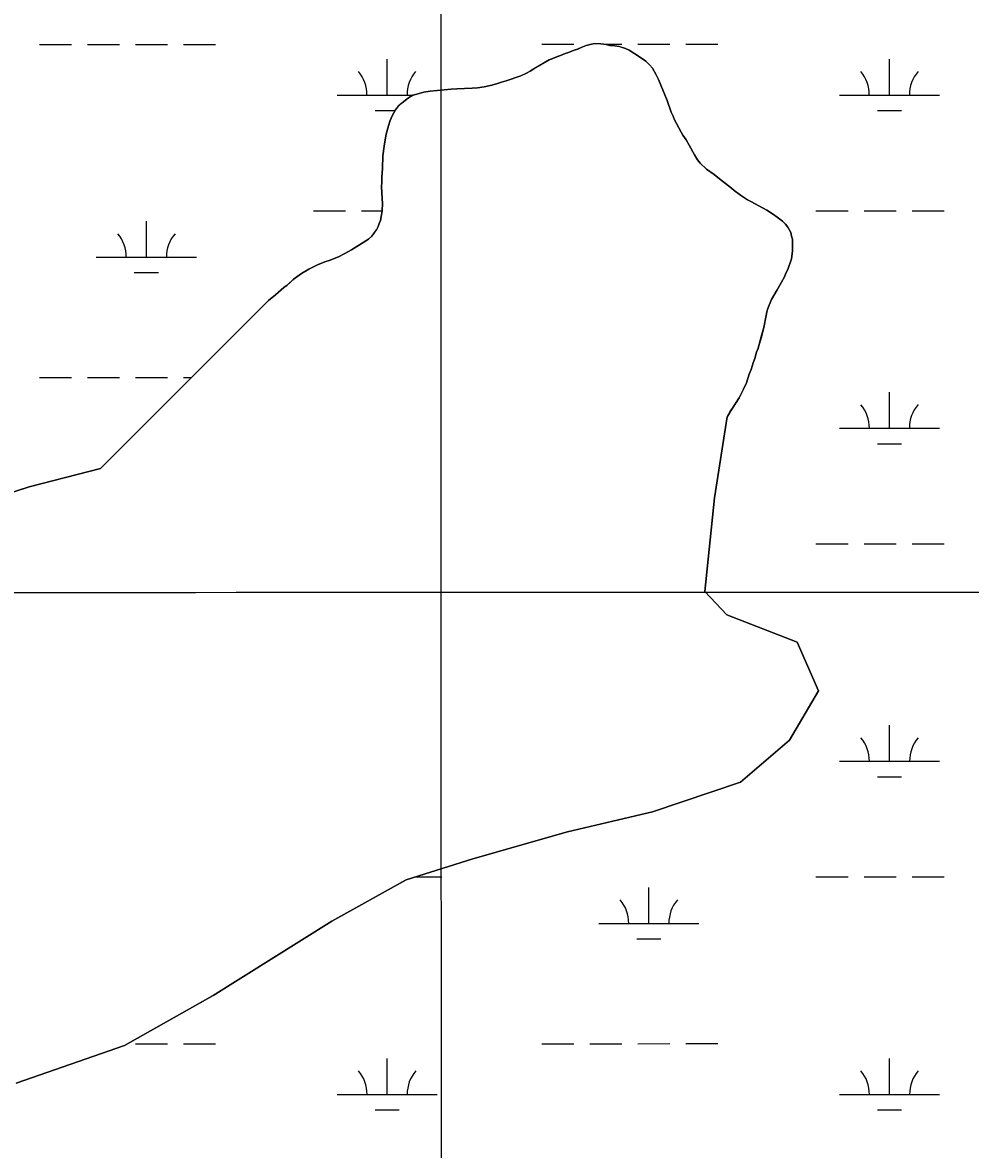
# Model space of a CAD drawing. Extents: x 3263578 to 3301413, y 764927 to 798602.
# Drawn here: x 3290896 to 3291843, y 787396 to 788522 of the extents above; entities that cross this region are included whole.
import ezdxf

# ---------------------------------------------------------------- set-up
doc = ezdxf.new("R2010")
doc.units = 0
for name, color, linetype in [('V-GRID-MAJR', 7, 'Continuous'), ('V-SITE-VEGE', 7, 'Continuous'), ('V-TOPO-SHOR', 7, 'Continuous'), ('V-WETL-SWMP', 7, 'Continuous')]:
    doc.layers.add(name, color=color, linetype=linetype)

msp = doc.modelspace()

# ---------------------------------------------------------------- linework, layer by layer
at = {"layer": 'V-GRID-MAJR'}
for points in [[(3291317.4, 775831.2), (3291315.6, 781890.6), (3291313.9, 787952.6), (3291312.1, 794014.7), (3291312.1, 794017.2)], [(3267732.7, 787953.5), (3270352.8, 787952.6), (3275593.1, 787951.5), (3280833.3, 787951.1), (3286073.6, 787951.5), (3291313.9, 787952.6), (3296554.1, 787954.5), (3299174.3, 787955.8)]]:
    msp.add_spline(points, degree=3, dxfattribs=at)
at = {"layer": 'V-SITE-VEGE'}
for p, q in [((3291458.6, 788498.5), (3291463.9, 788500)), ((3291463.9, 788500), (3291467.5, 788500.6)), ((3291467.5, 788500.6), (3291473.4, 788500.4)), ((3291473.4, 788500.4), (3291478.6, 788499.6)), ((3291478.6, 788499.6), (3291482.3, 788498.7)), ((3291430.3, 788487.6), (3291433.2, 788488.6)), ((3291433.2, 788488.6), (3291437.8, 788490.5)), ((3291437.8, 788490.5), (3291441.2, 788491.5)), ((3291441.2, 788491.5), (3291446.7, 788493.9)), ((3291446.7, 788493.9), (3291450.3, 788495.1)), ((3291450.3, 788495.1), (3291453.6, 788496.7)), ((3291453.6, 788496.7), (3291458.6, 788498.5)), ((3291482.3, 788498.7), (3291487.5, 788498.3)), ((3291487.5, 788498.3), (3291491.9, 788497.7)), ((3291491.9, 788497.7), (3291498, 788495.5)), ((3291498, 788495.5), (3291501.8, 788493.9)), ((3291501.8, 788493.9), (3291512, 788487.4)), ((3291406.5, 788475.5), (3291422, 788484.2)), ((3291422, 788484.2), (3291430.3, 788487.6)), ((3291512, 788487.4), (3291518.2, 788483)), ((3291518.2, 788483), (3291521.9, 788479.4)), ((3291521.9, 788479.4), (3291524.9, 788475.9)), ((3291378.8, 788463.2), (3291393.6, 788468.2)), ((3291393.6, 788468.2), (3291399.2, 788470.9)), ((3291399.2, 788470.9), (3291402.7, 788472.9)), ((3291402.7, 788472.9), (3291406.5, 788475.5)), ((3291524.9, 788475.9), (3291528.7, 788469.5)), ((3291528.7, 788469.5), (3291531.1, 788464.8)), ((3291302.9, 788453.1), (3291323.9, 788455.1)), ((3291323.9, 788455.1), (3291329.7, 788455.5)), ((3291329.7, 788455.5), (3291344.7, 788455.9)), ((3291344.7, 788455.9), (3291356.8, 788457.3)), ((3291356.8, 788457.3), (3291364.3, 788459.1)), ((3291364.3, 788459.1), (3291370.1, 788460.7)), ((3291370.1, 788460.7), (3291374.2, 788462)), ((3291374.2, 788462), (3291378.8, 788463.2)), ((3291531.1, 788464.8), (3291539.6, 788443.6)), ((3291274.8, 788441.5), (3291281.1, 788446.4)), ((3291281.1, 788446.4), (3291285.7, 788449)), ((3291285.7, 788449), (3291289.5, 788450.2)), ((3291289.5, 788450.2), (3291296.4, 788452)), ((3291296.4, 788452), (3291302.9, 788453.1)), ((3291539.6, 788443.6), (3291543.7, 788432.1)), ((3291264.9, 788428.4), (3291268.3, 788434.3)), ((3291268.3, 788434.3), (3291271.1, 788437.9)), ((3291271.1, 788437.9), (3291274.8, 788441.5)), ((3291543.7, 788432.1), (3291545.7, 788427.9)), ((3291261.1, 788418.5), (3291262.9, 788423.7)), ((3291262.9, 788423.7), (3291264.9, 788428.4)), ((3291545.7, 788427.9), (3291547.1, 788424.4)), ((3291547.1, 788424.4), (3291548.9, 788420.8)), ((3291548.9, 788420.8), (3291553.6, 788412.1)), ((3291257.8, 788404.6), (3291259, 788410.2)), ((3291259, 788410.2), (3291261.1, 788418.5)), ((3291553.6, 788412.1), (3291555.4, 788409.1)), ((3291255.6, 788388.4), (3291256.8, 788398.1)), ((3291256.8, 788398.1), (3291257.8, 788404.6)), ((3291555.4, 788409.1), (3291558.6, 788404.4)), ((3291558.6, 788404.4), (3291561.7, 788399)), ((3291561.7, 788399), (3291567.1, 788389.3)), ((3291255.2, 788375.7), (3291255.6, 788388.4)), ((3291567.1, 788389.3), (3291570, 788384.4)), ((3291254.6, 788367.2), (3291255.2, 788375.7)), ((3291570, 788384.4), (3291572.6, 788381.2)), ((3291572.6, 788381.2), (3291579, 788375.3)), ((3291254.6, 788362.3), (3291254.6, 788367.2)), ((3291579, 788375.3), (3291586.7, 788369.7)), ((3291586.7, 788369.7), (3291591.8, 788365.4)), ((3291591.8, 788365.4), (3291603.9, 788356.2)), ((3291254.4, 788357.5), (3291254.6, 788362.3)), ((3291254.8, 788345.8), (3291254.4, 788357.5)), ((3291603.9, 788356.2), (3291606.7, 788353.9)), ((3291606.7, 788353.9), (3291612.8, 788349.1)), ((3291255.2, 788340.9), (3291254.8, 788345.8)), ((3291612.8, 788349.1), (3291619.9, 788344.6)), ((3291619.9, 788344.6), (3291623.1, 788343)), ((3291623.1, 788343), (3291639.3, 788334.1)), ((3291254.4, 788329.4), (3291255, 788333.6)), ((3291255, 788333.6), (3291255.2, 788340.9)), ((3291639.3, 788334.1), (3291645.9, 788329.9)), ((3291250.8, 788317.9), (3291251.8, 788320.9)), ((3291251.8, 788320.9), (3291253.2, 788323.9)), ((3291253.2, 788323.9), (3291254.4, 788329.4)), ((3291645.9, 788329.9), (3291649.4, 788327.3)), ((3291649.4, 788327.3), (3291654.8, 788323.2)), ((3291654.8, 788323.2), (3291657.8, 788320.2)), ((3291657.8, 788320.2), (3291660.1, 788317.2)), ((3291241.1, 788305.4), (3291244.7, 788308.4)), ((3291244.7, 788308.4), (3291249.4, 788314.7)), ((3291249.4, 788314.7), (3291250.8, 788317.9)), ((3291660.1, 788317.2), (3291663.1, 788311.9)), ((3291663.1, 788311.9), (3291663.9, 788308.3)), ((3291663.9, 788308.3), (3291664.9, 788305.1)), ((3291224.3, 788294.6), (3291232.2, 788299.5)), ((3291232.2, 788299.5), (3291241.1, 788305.4)), ((3291664.9, 788305.1), (3291664.9, 788293.3)), ((3291202.1, 788283.9), (3291211.2, 788287.6)), ((3291211.2, 788287.6), (3291217.7, 788290.8)), ((3291217.7, 788290.8), (3291224.3, 788294.6)), ((3291663.9, 788285.7), (3291660.3, 788275)), ((3291664.9, 788293.3), (3291663.9, 788285.7)), ((3291174.4, 788271), (3291181.5, 788275.2)), ((3291181.5, 788275.2), (3291191, 788279.9)), ((3291191, 788279.9), (3291198.5, 788282.9)), ((3291198.5, 788282.9), (3291202.1, 788283.9)), ((3291660.3, 788275), (3291658.3, 788271.3)), ((3291159.9, 788259.3), (3291166.9, 788265.5)), ((3291166.9, 788265.5), (3291169.6, 788267.6)), ((3291169.6, 788267.6), (3291174.4, 788271)), ((3291656.8, 788267.7), (3291654, 788262.2)), ((3291658.3, 788271.3), (3291656.8, 788267.7)), ((3291148.4, 788249.6), (3291156.8, 788256.9)), ((3291156.8, 788256.9), (3291159.9, 788259.3)), ((3291649.6, 788254.5), (3291643.7, 788245)), ((3291654, 788262.2), (3291649.6, 788254.5)), ((3290973.4, 788076.3), (3291141.5, 788243.9)), ((3291141.5, 788243.9), (3291148.4, 788249.6)), ((3291643.7, 788245), (3291640.3, 788236)), ((3291639.3, 788232.7), (3291638.5, 788229.1)), ((3291640.3, 788236), (3291639.3, 788232.7)), ((3291638.5, 788229.1), (3291636.1, 788217)), ((3291633.8, 788207.7), (3291631.4, 788200)), ((3291636.1, 788217), (3291633.8, 788207.7)), ((3291630.4, 788196.2), (3291629, 788192.5)), ((3291631.4, 788200), (3291630.4, 788196.2)), ((3291627.2, 788186.1), (3291625.6, 788181.8)), ((3291629, 788192.5), (3291627.2, 788186.1)), ((3291623.5, 788175.1), (3291621.7, 788170.5)), ((3291625.6, 788181.8), (3291623.5, 788175.1)), ((3291618.9, 788161.8), (3291615.9, 788155.3)), ((3291621.7, 788170.5), (3291618.9, 788161.8)), ((3291615.9, 788155.3), (3291611.4, 788146.7)), ((3291611.4, 788146.7), (3291605, 788136.4)), ((3291599.5, 788127.9), (3291586.8, 788046.9)), ((3291601.5, 788130.9), (3291599.5, 788127.9)), ((3291603.1, 788133.7), (3291601.5, 788130.9)), ((3291605, 788136.4), (3291603.1, 788133.7)), ((3290902.1, 788057.8), (3290973.4, 788076.3)), ((3290823.7, 788032.7), (3290902.1, 788057.8)), ((3291586.8, 788046.9), (3291577.2, 787953.5)), ((3291577.2, 787953.5), (3291599.4, 787930)), ((3291599.4, 787930), (3291669.4, 787902.8)), ((3291669.4, 787902.8), (3291690.8, 787854.3)), ((3291690.8, 787854.3), (3291661.9, 787804.9)), ((3291661.9, 787804.9), (3291612.8, 787762.9)), ((3291612.8, 787762.9), (3291525.1, 787733.5)), ((3291525.1, 787733.5), (3291440, 787713.2)), ((3291440, 787713.2), (3291345.6, 787686.3)), ((3291345.6, 787686.3), (3291278.8, 787665.4)), ((3291278.8, 787665.4), (3291204.5, 787624.2)), ((3291204.5, 787624.2), (3291085.9, 787550)), ((3291085.9, 787550), (3290997.6, 787500.1)), ((3290997.6, 787500.1), (3290889.2, 787462.2))]:
    msp.add_line(p, q, dxfattribs=at)
at = {"layer": 'V-TOPO-SHOR'}
for points in [[(3291141.5, 788243.9), (3291148.4, 788249.6), (3291156.8, 788256.9), (3291159.9, 788259.3), (3291166.9, 788265.5), (3291169.6, 788267.6), (3291174.4, 788271), (3291181.5, 788275.2), (3291191, 788279.9), (3291198.5, 788282.9), (3291202.1, 788283.9), (3291211.2, 788287.6), (3291217.7, 788290.8), (3291224.3, 788294.6), (3291232.2, 788299.5), (3291241.1, 788305.4), (3291244.7, 788308.4), (3291249.4, 788314.7), (3291250.8, 788317.9), (3291251.8, 788320.9), (3291253.2, 788323.9), (3291254.4, 788329.4), (3291255, 788333.6), (3291255.2, 788340.9), (3291254.8, 788345.8), (3291254.4, 788357.5), (3291254.6, 788362.3), (3291254.6, 788367.2), (3291255.2, 788375.7), (3291255.6, 788388.4), (3291256.8, 788398.1), (3291257.8, 788404.6), (3291259, 788410.2), (3291261.1, 788418.5), (3291262.9, 788423.7), (3291264.9, 788428.4), (3291268.3, 788434.3), (3291271.1, 788437.9), (3291274.8, 788441.5), (3291281.2, 788446.4), (3291285.7, 788449), (3291289.5, 788450.2), (3291296.4, 788452), (3291302.9, 788453.1), (3291323.9, 788455.1), (3291329.7, 788455.5), (3291344.7, 788455.9), (3291350.1, 788456.5), (3291356.8, 788457.3), (3291364.3, 788459.1), (3291370.1, 788460.7), (3291374.2, 788462), (3291378.8, 788463.2), (3291393.6, 788468.2), (3291399.2, 788470.9), (3291402.7, 788472.9), (3291406.5, 788475.5), (3291422, 788484.2), (3291430.3, 788487.6), (3291433.2, 788488.6), (3291437.8, 788490.5), (3291441.2, 788491.5), (3291446.7, 788493.9), (3291450.3, 788495.1), (3291453.6, 788496.7), (3291458.6, 788498.5), (3291463.9, 788500), (3291467.5, 788500.6), (3291473.4, 788500.4), (3291478.6, 788499.6), (3291482.3, 788498.7), (3291487.5, 788498.3), (3291491.9, 788497.7), (3291498, 788495.5), (3291501.8, 788493.9), (3291512, 788487.4), (3291518.2, 788483), (3291521.9, 788479.4), (3291524.9, 788475.9), (3291528.7, 788469.5), (3291531.1, 788464.8), (3291539.6, 788443.6), (3291543.7, 788432.1), (3291545.7, 788427.9), (3291547.1, 788424.4), (3291548.9, 788420.8), (3291553.6, 788412.1), (3291555.4, 788409.1), (3291558.6, 788404.4), (3291561.7, 788399), (3291567.1, 788389.3), (3291570, 788384.4), (3291572.6, 788381.2), (3291579, 788375.3), (3291586.7, 788369.7), (3291591.8, 788365.4), (3291603.9, 788356.2), (3291606.7, 788353.9), (3291612.8, 788349.1), (3291619.9, 788344.6), (3291623.1, 788343)], [(3291623.1, 788343), (3291639.3, 788334.1), (3291645.9, 788329.9), (3291649.4, 788327.3), (3291654.8, 788323.2), (3291657.8, 788320.2), (3291660.1, 788317.2), (3291663.1, 788311.9), (3291663.9, 788308.3), (3291664.9, 788305.1), (3291664.9, 788293.3), (3291663.9, 788285.7), (3291660.3, 788275), (3291658.3, 788271.3), (3291656.8, 788267.7), (3291654, 788262.2), (3291649.6, 788254.5), (3291643.7, 788245), (3291640.3, 788236), (3291639.3, 788232.7), (3291638.5, 788229.1), (3291636.1, 788217), (3291633.8, 788207.7), (3291631.4, 788200), (3291630.4, 788196.2), (3291629, 788192.5), (3291627.2, 788186.1), (3291625.6, 788181.8), (3291623.5, 788175.1), (3291621.7, 788170.5), (3291618.9, 788161.8), (3291615.9, 788155.3), (3291611.4, 788146.7), (3291605, 788136.4), (3291603.1, 788133.7), (3291601.5, 788130.9), (3291599.5, 788127.9)], [(3291141.5, 788243.9), (3290973.4, 788076.3), (3290902.1, 788057.8), (3290823.7, 788032.7)], [(3290889.2, 787462.2), (3290997.6, 787500.1), (3291085.9, 787550), (3291204.5, 787624.2), (3291278.8, 787665.4), (3291345.6, 787686.3), (3291440, 787713.2), (3291525.1, 787733.5), (3291612.8, 787762.9), (3291661.9, 787804.9), (3291690.8, 787854.3), (3291669.4, 787902.8), (3291599.4, 787930), (3291577.2, 787953.5), (3291586.8, 788046.9), (3291599.5, 788127.9)]]:
    msp.add_lwpolyline(points, dxfattribs=at)
at = {"layer": 'V-WETL-SWMP'}
for p, q in [((3290912.5, 788499.8), (3290944.5, 788499.8)), ((3290960.5, 788499.8), (3290992.5, 788499.8)), ((3291008.5, 788499.8), (3291040.5, 788499.8)), ((3291056.5, 788499.8), (3291088.5, 788499.8)), ((3291414.4, 788499.9), (3291446.4, 788499.9)), ((3291463.9, 788500), (3291458.6, 788498.5)), ((3291462.4, 788499.9), (3291463.3, 788499.9)), ((3291467.5, 788500.6), (3291463.9, 788500)), ((3291473.4, 788500.4), (3291467.5, 788500.6)), ((3291478.6, 788499.6), (3291473.4, 788500.4)), ((3291477.1, 788499.9), (3291494.4, 788499.9)), ((3291482.3, 788498.7), (3291478.6, 788499.6)), ((3291510.4, 788499.9), (3291542.4, 788499.9)), ((3291558.4, 788499.9), (3291590.4, 788499.9)), ((3291433.2, 788488.6), (3291430.2, 788487.6)), ((3291437.8, 788490.5), (3291433.2, 788488.6)), ((3291441.1, 788491.5), (3291437.8, 788490.5)), ((3291446.7, 788493.9), (3291441.1, 788491.5)), ((3291450.2, 788495.1), (3291446.7, 788493.9)), ((3291453.6, 788496.7), (3291450.2, 788495.1)), ((3291458.6, 788498.5), (3291453.6, 788496.7)), ((3291487.5, 788498.3), (3291482.3, 788498.7)), ((3291491.8, 788497.7), (3291487.5, 788498.3)), ((3291498, 788495.5), (3291491.8, 788497.7)), ((3291501.7, 788493.9), (3291498, 788495.5)), ((3291512, 788487.4), (3291501.7, 788493.9)), ((3291259.8, 788449.1), (3291259.8, 788485.1)), ((3291421.9, 788484.2), (3291406.5, 788475.5)), ((3291430.2, 788487.6), (3291421.9, 788484.2)), ((3291518.2, 788483), (3291512, 788487.4)), ((3291521.9, 788479.4), (3291518.2, 788483)), ((3291524.9, 788475.9), (3291521.9, 788479.4)), ((3291761.7, 788449.1), (3291761.7, 788485.1)), ((3291393.6, 788468.2), (3291378.8, 788463.2)), ((3291399.2, 788471), (3291393.6, 788468.2)), ((3291402.7, 788472.9), (3291399.2, 788471)), ((3291406.5, 788475.5), (3291402.7, 788472.9)), ((3291528.7, 788469.5), (3291524.9, 788475.9)), ((3291531, 788464.8), (3291528.7, 788469.5)), ((3291323.9, 788455.1), (3291302.9, 788453.2)), ((3291329.6, 788455.5), (3291323.9, 788455.1)), ((3291344.7, 788455.9), (3291329.6, 788455.5)), ((3291350, 788456.5), (3291344.7, 788455.9)), ((3291356.8, 788457.3), (3291350, 788456.5)), ((3291364.3, 788459.1), (3291356.8, 788457.3)), ((3291370, 788460.7), (3291364.3, 788459.1)), ((3291374.2, 788462), (3291370, 788460.7)), ((3291378.8, 788463.2), (3291374.2, 788462)), ((3291539.5, 788443.6), (3291531, 788464.8)), ((3291209.8, 788449.1), (3291286.1, 788449.1)), ((3291281.1, 788446.4), (3291274.8, 788441.5)), ((3291285.7, 788449), (3291281.1, 788446.4)), ((3291289.4, 788450.2), (3291285.7, 788449)), ((3291296.4, 788452), (3291289.4, 788450.2)), ((3291302.9, 788453.2), (3291296.4, 788452)), ((3291543.7, 788432.1), (3291539.5, 788443.6)), ((3291711.7, 788449.1), (3291811.7, 788449.2)), ((3291247.8, 788433.7), (3291267.9, 788433.7)), ((3291268.3, 788434.3), (3291264.9, 788428.4)), ((3291271, 788437.9), (3291268.3, 788434.3)), ((3291274.8, 788441.5), (3291271, 788437.9)), ((3291545.7, 788428), (3291543.7, 788432.1)), ((3291749.7, 788433.7), (3291773.7, 788433.7)), ((3291262.9, 788423.7), (3291261.1, 788418.5)), ((3291264.9, 788428.4), (3291262.9, 788423.7)), ((3291547.1, 788424.4), (3291545.7, 788428)), ((3291548.8, 788420.8), (3291547.1, 788424.4)), ((3291553.6, 788412.1), (3291548.8, 788420.8)), ((3291258.9, 788410.2), (3291257.8, 788404.6)), ((3291261.1, 788418.5), (3291258.9, 788410.2)), ((3291555.4, 788409.1), (3291553.6, 788412.1)), ((3291256.8, 788398.1), (3291255.6, 788388.4)), ((3291257.8, 788404.6), (3291256.8, 788398.1)), ((3291558.5, 788404.4), (3291555.4, 788409.1)), ((3291561.7, 788399), (3291558.5, 788404.4)), ((3291567.1, 788389.3), (3291561.7, 788399)), ((3291255.6, 788388.4), (3291255.2, 788375.7)), ((3291570, 788384.4), (3291567.1, 788389.3)), ((3291255.2, 788375.7), (3291254.6, 788367.2)), ((3291572.6, 788381.2), (3291570, 788384.4)), ((3291578.9, 788375.3), (3291572.6, 788381.2)), ((3291254.6, 788367.2), (3291254.6, 788362.3)), ((3291586.7, 788369.7), (3291578.9, 788375.3)), ((3291591.8, 788365.4), (3291586.7, 788369.7)), ((3291603.9, 788356.3), (3291591.8, 788365.4)), ((3291254.6, 788362.3), (3291254.4, 788357.5)), ((3291254.4, 788357.5), (3291254.8, 788345.8)), ((3291606.6, 788353.9), (3291603.9, 788356.3)), ((3291612.8, 788349.1), (3291606.6, 788353.9)), ((3291254.8, 788345.8), (3291255.2, 788340.9)), ((3291619.9, 788344.6), (3291612.8, 788349.1)), ((3291623.1, 788343), (3291619.9, 788344.6)), ((3291639.3, 788334.1), (3291623.1, 788343)), ((3291186.4, 788333.7), (3291218.4, 788333.7)), ((3291234.4, 788333.7), (3291255, 788333.7)), ((3291255, 788333.6), (3291254.4, 788329.4)), ((3291255.2, 788340.9), (3291255, 788333.6)), ((3291645.9, 788329.9), (3291639.3, 788334.1)), ((3291688.3, 788333.7), (3291720.3, 788333.7)), ((3291736.3, 788333.7), (3291768.3, 788333.7)), ((3291784.3, 788333.7), (3291816.3, 788333.7)), ((3291019.3, 788287.2), (3291019.3, 788323.2)), ((3291251.8, 788320.9), (3291250.8, 788317.9)), ((3291253.2, 788323.9), (3291251.8, 788320.9)), ((3291254.4, 788329.4), (3291253.2, 788323.9)), ((3291649.4, 788327.3), (3291645.9, 788329.9)), ((3291654.8, 788323.2), (3291649.4, 788327.3)), ((3291657.7, 788320.2), (3291654.8, 788323.2)), ((3291660.1, 788317.2), (3291657.7, 788320.2)), ((3291244.7, 788308.4), (3291241.1, 788305.4)), ((3291249.4, 788314.8), (3291244.7, 788308.4)), ((3291250.8, 788317.9), (3291249.4, 788314.8)), ((3291663.1, 788311.9), (3291660.1, 788317.2)), ((3291663.9, 788308.3), (3291663.1, 788311.9)), ((3291664.9, 788305.2), (3291663.9, 788308.3)), ((3291232.2, 788299.5), (3291224.3, 788294.6)), ((3291241.1, 788305.4), (3291232.2, 788299.5)), ((3291664.9, 788293.3), (3291664.9, 788305.2)), ((3290969.3, 788287.2), (3291069.3, 788287.2)), ((3291211.2, 788287.6), (3291202.1, 788283.9)), ((3291217.7, 788290.8), (3291211.2, 788287.6)), ((3291224.3, 788294.6), (3291217.7, 788290.8)), ((3291660.3, 788275.1), (3291663.9, 788285.7)), ((3291663.9, 788285.7), (3291664.9, 788293.3)), ((3291181.5, 788275.2), (3291174.4, 788271)), ((3291191, 788279.9), (3291181.5, 788275.2)), ((3291198.5, 788282.9), (3291191, 788279.9)), ((3291202.1, 788283.9), (3291198.5, 788282.9)), ((3291658.3, 788271.3), (3291660.3, 788275.1)), ((3291007.3, 788271.8), (3291031.3, 788271.8)), ((3291166.8, 788265.5), (3291159.9, 788259.3)), ((3291169.6, 788267.6), (3291166.8, 788265.5)), ((3291174.4, 788271), (3291169.6, 788267.6)), ((3291654, 788262.2), (3291656.7, 788267.7)), ((3291656.7, 788267.7), (3291658.3, 788271.3)), ((3291156.7, 788256.9), (3291148.4, 788249.6)), ((3291159.9, 788259.3), (3291156.7, 788256.9)), ((3291643.7, 788245), (3291649.6, 788254.5)), ((3291649.6, 788254.5), (3291654, 788262.2)), ((3291141.5, 788243.9), (3290973.4, 788076.3)), ((3291148.4, 788249.6), (3291141.5, 788243.9)), ((3291640.3, 788236.1), (3291643.7, 788245)), ((3291638.5, 788229.1), (3291639.3, 788232.7)), ((3291639.3, 788232.7), (3291640.3, 788236.1)), ((3291636.1, 788217), (3291638.5, 788229.1)), ((3291631.4, 788200), (3291633.7, 788207.7)), ((3291633.7, 788207.7), (3291636.1, 788217)), ((3291629, 788192.5), (3291630.4, 788196.3)), ((3291630.4, 788196.3), (3291631.4, 788200)), ((3291625.6, 788181.8), (3291627.2, 788186.2)), ((3291627.2, 788186.2), (3291629, 788192.5)), ((3291621.7, 788170.5), (3291623.4, 788175.1)), ((3291623.4, 788175.1), (3291625.6, 788181.8)), ((3290912.5, 788167.2), (3290944.5, 788167.2)), ((3290960.5, 788167.2), (3290992.5, 788167.2)), ((3291008.5, 788167.2), (3291040.5, 788167.2)), ((3291056.5, 788167.2), (3291064.5, 788167.2)), ((3291615.9, 788155.3), (3291618.9, 788161.8)), ((3291618.9, 788161.8), (3291621.7, 788170.5)), ((3291611.4, 788146.8), (3291615.9, 788155.3)), ((3291761.7, 788116.5), (3291761.7, 788152.5)), ((3291605, 788136.5), (3291611.4, 788146.8)), ((3291586.8, 788046.9), (3291599.5, 788127.9)), ((3291599.5, 788127.9), (3291601.4, 788130.9)), ((3291601.4, 788130.9), (3291603, 788133.7)), ((3291603, 788133.7), (3291605, 788136.5)), ((3291711.7, 788116.5), (3291811.7, 788116.5)), ((3291749.7, 788101), (3291773.7, 788101)), ((3290973.4, 788076.3), (3290902.1, 788057.8)), ((3290902.1, 788057.8), (3290823.7, 788032.7)), ((3291577.2, 787953.5), (3291586.8, 788046.9)), ((3291688.3, 788001), (3291720.3, 788001)), ((3291736.3, 788001), (3291768.3, 788001)), ((3291784.3, 788001), (3291816.3, 788001)), ((3291599.4, 787930), (3291577.2, 787953.5)), ((3291669.4, 787902.9), (3291599.4, 787930)), ((3291690.8, 787854.3), (3291669.4, 787902.9)), ((3291661.9, 787804.9), (3291690.8, 787854.3)), ((3291761.7, 787783.8), (3291761.7, 787819.8)), ((3291612.7, 787762.9), (3291661.9, 787804.9)), ((3291711.7, 787783.8), (3291811.7, 787783.8)), ((3291749.7, 787768.4), (3291773.7, 787768.4)), ((3291525.1, 787733.5), (3291612.7, 787762.9)), ((3291440, 787713.2), (3291525.1, 787733.5)), ((3291345.6, 787686.3), (3291440, 787713.2)), ((3291278.7, 787665.4), (3291345.6, 787686.3)), ((3291288.1, 787668.3), (3291314.4, 787668.3)), ((3291688.3, 787668.4), (3291720.3, 787668.4)), ((3291736.3, 787668.4), (3291768.3, 787668.4)), ((3291784.3, 787668.4), (3291816.3, 787668.4)), ((3291204.5, 787624.2), (3291278.7, 787665.4)), ((3291521.3, 787621.9), (3291521.3, 787657.9)), ((3291085.8, 787550), (3291204.5, 787624.2)), ((3291471.3, 787621.9), (3291571.3, 787621.9)), ((3291509.3, 787606.5), (3291533.3, 787606.5)), ((3290997.6, 787500.1), (3291085.8, 787550)), ((3290889.1, 787462.2), (3290997.6, 787500.1)), ((3291008.5, 787501.8), (3291040.5, 787501.8)), ((3291056.5, 787501.8), (3291088.5, 787501.8)), ((3291414.4, 787501.8), (3291446.4, 787501.8)), ((3291462.4, 787501.8), (3291494.4, 787501.8)), ((3291510.4, 787501.8), (3291542.4, 787501.9)), ((3291558.4, 787501.9), (3291590.4, 787501.9)), ((3291259.8, 787451.1), (3291259.8, 787487.1)), ((3291761.8, 787451.1), (3291761.7, 787487.1)), ((3291209.8, 787451.1), (3291309.8, 787451.1)), ((3291711.8, 787451.1), (3291811.8, 787451.1)), ((3291247.8, 787435.7), (3291271.8, 787435.7)), ((3291749.8, 787435.7), (3291773.8, 787435.7))]:
    msp.add_line(p, q, dxfattribs=at)
for centre, start, end in [((3291204.5, 788449.6), 359.2323, 40.776), ((3291315, 788449.6), 139.2323, 180.776), ((3291706.4, 788449.6), 359.2323, 40.776), ((3291816.9, 788449.6), 139.2323, 180.776), ((3290964.1, 788287.7), 359.2323, 40.776), ((3291074.6, 788287.7), 139.2323, 180.776), ((3291706.5, 788116.9), 359.2323, 40.776), ((3291816.9, 788117), 139.2323, 180.776), ((3291706.5, 787784.3), 359.2323, 40.776), ((3291817, 787784.3), 139.2323, 180.776), ((3291466, 787622.4), 359.2323, 40.776), ((3291576.5, 787622.4), 139.2323, 180.776), ((3291204.6, 787451.6), 359.2323, 40.776), ((3291315.1, 787451.6), 139.2323, 180.776), ((3291706.5, 787451.6), 359.2323, 40.776), ((3291817, 787451.6), 139.2323, 180.776)]:
    msp.add_arc(centre, 35.2, start, end, dxfattribs=at)

doc.saveas('drawing.dxf')
